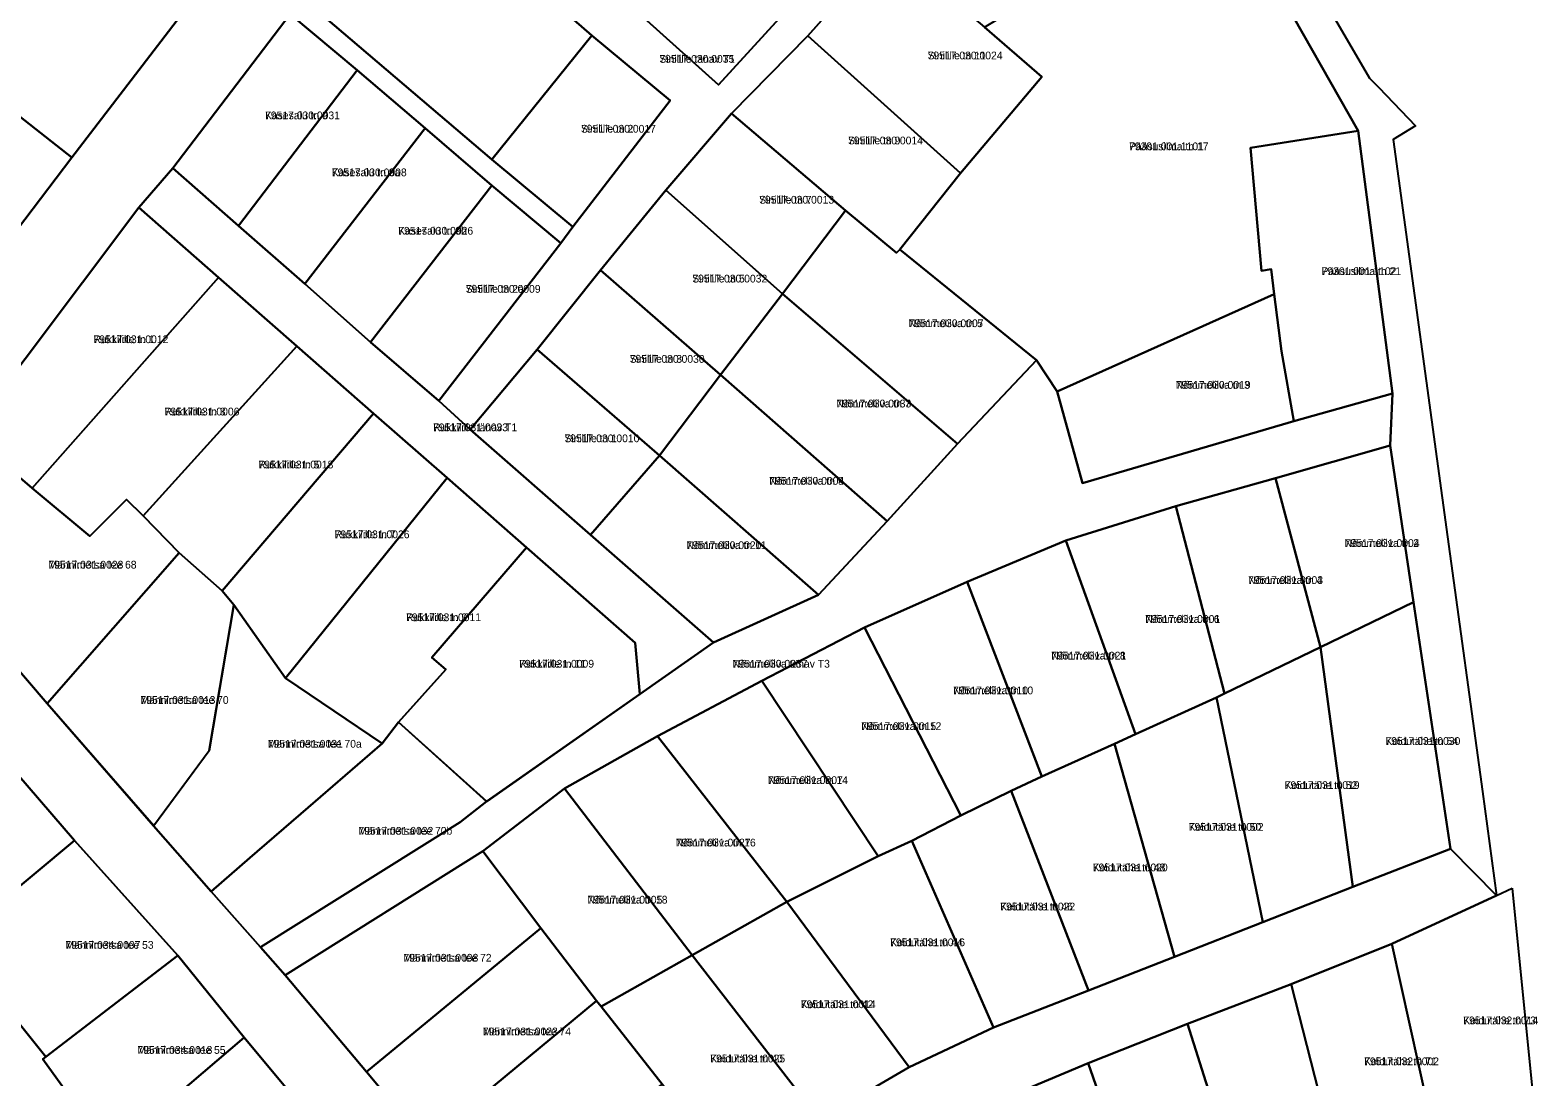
# Model space of a CAD drawing. Extents: x 643847 to 663718, y 6468443 to 6482775.
# Drawn here: x 663097 to 663388.8, y 6470744 to 6470946.6 of the extents above; entities that cross this region are included whole.
import ezdxf

# ---------------------------------------------------------------- set-up
doc = ezdxf.new("R2010")
doc.units = 0
for name, color, linetype in [('L_AADRESS', 7, 'Continuous'), ('PIIR', 7, 'Continuous'), ('TUNNUS', 7, 'Continuous')]:
    doc.layers.add(name, color=color, linetype=linetype)

msp = doc.modelspace()

# ---------------------------------------------------------------- linework, layer by layer
at = {"layer": 'PIIR'}
for points in [[(663021.24, 6471176.84), (663004.93, 6471155.73), (663024.7, 6471133.86), (663044.69, 6471112.57), (663050.03, 6471106.88), (663035.29, 6471078.61), (663043.19, 6471072.84), (663058.82, 6471062.25), (663071.07, 6471048.62), (663085.2, 6471028.77), (663126.77, 6470998.49), (663154.78, 6470986.82), (663105.04, 6470921.92), (663073.75, 6470946.52), (663055.62, 6470960.77), (663037.4, 6470975.08), (663019.42, 6470989.21), (663001.34, 6471003.43), (662983.15, 6471017.72), (662954.85, 6471022.1), (662906.67, 6471029.55)], [(663148.96, 6470953.47), (663186.39, 6470921.54), (663202.04, 6470908.51), (663199.7, 6470905.37), (663186.34, 6470916.51), (663173.44, 6470927.63), (663160.27, 6470938.82), (663147.35, 6470949.69), (663124.64, 6470919.88), (663118.01, 6470912.29), (663085.03, 6470868.5), (663071.25, 6470850.14), (663058.1, 6470860.62), (663077.6, 6470886.02), (663089.84, 6470901.98), (663105.04, 6470921.92), (663154.78, 6470986.82)], [(663342.19, 6470961.51), (663356.25, 6470937.33), (663358.04, 6470935.48), (663365.17, 6470928.1), (663360.84, 6470925.4), (663371.36, 6470848.57), (663378.11, 6470799.26), (663380.86, 6470779.15), (663371.92, 6470788.18), (663364.8, 6470835.92), (663360.28, 6470866.2), (663360.72, 6470876.26), (663354.07, 6470927.09), (663327.31, 6470974.29)], [(663263.06, 6470962.99), (663247.5, 6470945.47), (663232.73, 6470930.44), (663220.02, 6470915.63), (663207.43, 6470900.16), (663195.14, 6470884.81), (663182.16, 6470869.34), (663176.12, 6470874.83), (663199.7, 6470905.37), (663202.04, 6470908.51), (663220.86, 6470933.01), (663205.75, 6470945.59), (663195.78, 6470954.26)], [(663216.35, 6470948.46), (663230.22, 6470936.01), (663251.81, 6470959.59)], [(663071.25, 6470850.14), (663100.27, 6470816.31), (663120.87, 6470792.59), (663132.06, 6470779.92), (663141.58, 6470769.11), (663146.34, 6470763.7), (663162.09, 6470744.98), (663173.55, 6470731.34), (663184.87, 6470717.86), (663195.83, 6470704.94), (663204.4, 6470694.85), (663216.6, 6470677.69), (663227.42, 6470662.85), (663237.4, 6470648.46), (663248.01, 6470633.27), (663255.94, 6470622.71), (663267.31, 6470606.47), (663278.53, 6470591.08), (663289.35, 6470575.83), (663299.96, 6470560.88), (663305.63, 6470549.73), (663309.46, 6470528.31), (663314.52, 6470500)], [(663300.36, 6470498.39), (663292.8, 6470542.59), (663288.94, 6470552.11), (663266.8, 6470583.69), (663244.3, 6470615.89), (663237.25, 6470625.21), (663214.83, 6470656.36), (663192.99, 6470687.35), (663182.99, 6470699.13), (663156.12, 6470730.4), (663138.41, 6470751.67), (663125.57, 6470767.51), (663105.58, 6470789.76), (663062.86, 6470839.31)]]:
    msp.add_lwpolyline(points, dxfattribs=at)
for points in [[(663205.75, 6470945.59), (663186.39, 6470921.54), (663148.96, 6470953.47), (663166.96, 6470979.3), (663175.78, 6470971.65), (663195.78, 6470954.26)], [(663290.34, 6470952.32), (663327.31, 6470974.29), (663354.07, 6470927.09), (663333.22, 6470923.85), (663335.33, 6470900.03), (663337.22, 6470900.34), (663337.78, 6470895.49), (663295.77, 6470876.66), (663291.82, 6470882.75), (663265.32, 6470904.14), (663277.08, 6470918.9), (663292.83, 6470937.57), (663281.72, 6470947.14)], [(663230.22, 6470936.01), (663216.35, 6470948.46), (663236.64, 6470972.44), (663251.81, 6470959.59)], [(663263.06, 6470962.99), (663281.72, 6470947.14), (663292.83, 6470937.57), (663277.08, 6470918.9), (663247.5, 6470945.47)], [(663124.64, 6470919.88), (663147.35, 6470949.69), (663160.27, 6470938.82), (663137.32, 6470908.7)], [(663089.84, 6470901.98), (663058.3, 6470926.8), (663073.75, 6470946.52), (663105.04, 6470921.92)], [(663202.04, 6470908.51), (663186.39, 6470921.54), (663205.75, 6470945.59), (663220.86, 6470933.01)], [(663247.5, 6470945.47), (663277.08, 6470918.9), (663265.32, 6470904.14), (663264.68, 6470903.5), (663254.83, 6470911.7), (663232.73, 6470930.44)], [(663173.44, 6470927.63), (663150.15, 6470897.47), (663137.32, 6470908.7), (663160.27, 6470938.82)], [(663232.73, 6470930.44), (663254.83, 6470911.7), (663242.61, 6470895.59), (663220.02, 6470915.63)], [(663186.34, 6470916.51), (663162.9, 6470886.23), (663150.15, 6470897.47), (663173.44, 6470927.63)], [(663354.07, 6470927.09), (663360.72, 6470876.26), (663341.62, 6470870.91), (663339.23, 6470884.46), (663337.78, 6470895.49), (663337.22, 6470900.34), (663335.33, 6470900.03), (663333.22, 6470923.85)], [(663133.47, 6470898.74), (663118.01, 6470912.29), (663124.64, 6470919.88), (663137.32, 6470908.7), (663150.15, 6470897.47), (663162.9, 6470886.23), (663176.12, 6470874.83), (663182.16, 6470869.34), (663205.47, 6470848.9), (663229.24, 6470828.06), (663215.02, 6470818.08), (663214.08, 6470828.05), (663193.1, 6470846.45), (663177.72, 6470859.94), (663163.48, 6470872.42), (663148.64, 6470885.43)], [(663199.7, 6470905.37), (663176.12, 6470874.83), (663162.9, 6470886.23), (663186.34, 6470916.51)], [(663220.02, 6470915.63), (663242.61, 6470895.59), (663230.63, 6470879.9), (663207.43, 6470900.16)], [(663133.47, 6470898.74), (663097.37, 6470857.97), (663085.03, 6470868.5), (663118.01, 6470912.29)], [(663276.49, 6470866.55), (663242.61, 6470895.59), (663254.83, 6470911.7), (663264.68, 6470903.5), (663265.32, 6470904.14), (663291.82, 6470882.75)], [(663148.64, 6470885.43), (663118.89, 6470852.59), (663115.67, 6470855.79), (663108.52, 6470848.67), (663097.37, 6470857.97), (663133.47, 6470898.74)], [(663207.43, 6470900.16), (663230.63, 6470879.9), (663218.84, 6470864.28), (663195.14, 6470884.81)], [(663276.49, 6470866.55), (663262.86, 6470851.57), (663230.63, 6470879.9), (663242.61, 6470895.59)], [(663339.23, 6470884.46), (663341.62, 6470870.91), (663300.68, 6470858.9), (663295.77, 6470876.66), (663337.78, 6470895.49)], [(663163.48, 6470872.42), (663134.14, 6470838.12), (663125.84, 6470845.45), (663118.89, 6470852.59), (663148.64, 6470885.43)], [(663195.14, 6470884.81), (663218.84, 6470864.28), (663205.47, 6470848.9), (663182.16, 6470869.34)], [(663300.68, 6470858.9), (663341.62, 6470870.91), (663360.72, 6470876.26), (663360.28, 6470866.2), (663338.08, 6470859.88), (663318.77, 6470854.46), (663297.49, 6470847.81), (663278.35, 6470839.83), (663258.49, 6470830.98), (663238.61, 6470820.65), (663218.45, 6470809.95), (663200.45, 6470799.85), (663184.59, 6470787.68), (663146.34, 6470763.7), (663141.58, 6470769.11), (663180.24, 6470793.35), (663185.34, 6470797.29), (663215.02, 6470818.08), (663229.24, 6470828.06), (663249.58, 6470837.34), (663262.86, 6470851.57), (663276.49, 6470866.55), (663291.82, 6470882.75), (663295.77, 6470876.66)], [(663249.58, 6470837.34), (663218.84, 6470864.28), (663230.63, 6470879.9), (663262.86, 6470851.57)], [(663177.72, 6470859.94), (663146.44, 6470821.18), (663136.43, 6470835.38), (663134.14, 6470838.12), (663163.48, 6470872.42)], [(663071.25, 6470850.14), (663085.03, 6470868.5), (663097.37, 6470857.97), (663108.52, 6470848.67), (663115.67, 6470855.79), (663118.89, 6470852.59), (663125.84, 6470845.45), (663100.27, 6470816.31)], [(663338.08, 6470859.88), (663360.28, 6470866.2), (663364.8, 6470835.92), (663346.75, 6470827.21)], [(663229.24, 6470828.06), (663205.47, 6470848.9), (663218.84, 6470864.28), (663249.58, 6470837.34)], [(663193.1, 6470846.45), (663174.77, 6470825.17), (663177.43, 6470822.89), (663168.28, 6470812.69), (663165.16, 6470808.57), (663146.44, 6470821.18), (663177.72, 6470859.94)], [(663338.08, 6470859.88), (663346.75, 6470827.21), (663328.2, 6470818.25), (663318.77, 6470854.46)], [(663318.77, 6470854.46), (663328.2, 6470818.25), (663326.61, 6470817.44), (663310.98, 6470810.33), (663297.49, 6470847.81)], [(663214.08, 6470828.05), (663215.02, 6470818.08), (663185.37, 6470797.3), (663168.28, 6470812.69), (663177.43, 6470822.89), (663174.77, 6470825.17), (663193.1, 6470846.45)], [(663297.49, 6470847.81), (663310.98, 6470810.33), (663306.9, 6470808.45), (663292.83, 6470802.14), (663278.35, 6470839.83)], [(663100.27, 6470816.31), (663125.84, 6470845.45), (663134.14, 6470838.12), (663136.43, 6470835.38), (663131.65, 6470807.15), (663120.91, 6470792.59)], [(663278.35, 6470839.83), (663292.83, 6470802.14), (663286.88, 6470799.4), (663277.15, 6470794.6), (663258.49, 6470830.98)], [(662961.78, 6470708.8), (663062.86, 6470839.31), (663105.58, 6470789.76), (663082.12, 6470770.26), (663053.85, 6470748.22), (663028.7, 6470735.4), (663026.4, 6470724.7), (663051.7, 6470709), (662984.05, 6470670.86)], [(663132.06, 6470779.92), (663120.87, 6470792.59), (663131.65, 6470807.16), (663136.44, 6470835.35), (663146.44, 6470821.2), (663165.13, 6470808.54), (663150.82, 6470796.18), (663139.55, 6470786.42)], [(663353.05, 6470780.79), (663346.75, 6470827.21), (663364.8, 6470835.92), (663371.92, 6470788.18)], [(663258.49, 6470830.98), (663277.15, 6470794.6), (663267.68, 6470789.69), (663261.15, 6470786.71), (663238.61, 6470820.65)], [(663335.59, 6470773.95), (663326.61, 6470817.44), (663328.2, 6470818.25), (663346.75, 6470827.21), (663353.05, 6470780.79)], [(663238.61, 6470820.65), (663261.15, 6470786.71), (663243.45, 6470777.88), (663218.45, 6470809.95)], [(663318.49, 6470767.25), (663306.9, 6470808.45), (663310.98, 6470810.33), (663326.61, 6470817.44), (663335.59, 6470773.95)], [(663141.58, 6470769.11), (663132.06, 6470779.92), (663139.55, 6470786.42), (663150.82, 6470796.18), (663165.13, 6470808.54), (663168.27, 6470812.7), (663185.34, 6470797.29), (663180.24, 6470793.35)], [(663218.45, 6470809.95), (663243.45, 6470777.88), (663225.15, 6470767.6), (663200.45, 6470799.85)], [(663301.88, 6470760.74), (663286.88, 6470799.4), (663292.83, 6470802.14), (663306.9, 6470808.45), (663318.49, 6470767.25)], [(663200.45, 6470799.85), (663225.15, 6470767.6), (663207.52, 6470757.64), (663206.64, 6470758.76), (663195.82, 6470772.81), (663184.59, 6470787.68)], [(663283.48, 6470753.61), (663267.68, 6470789.69), (663277.15, 6470794.6), (663286.88, 6470799.4), (663301.88, 6470760.74)], [(663105.58, 6470789.76), (663125.57, 6470767.51), (663100.03, 6470747.88), (663082.12, 6470770.26)], [(663146.34, 6470763.7), (663184.59, 6470787.68), (663195.82, 6470772.81), (663162.09, 6470744.98)], [(663204.4, 6470694.85), (663195.83, 6470704.94), (663232.41, 6470725.69), (663249.77, 6470735.78), (663267.17, 6470745.88), (663283.48, 6470753.61), (663301.88, 6470760.74), (663318.49, 6470767.25), (663335.59, 6470773.95), (663353.05, 6470780.79), (663371.92, 6470788.18), (663380.86, 6470779.15), (663360.6, 6470769.79), (663341.12, 6470761.95), (663321.03, 6470754.29), (663301.79, 6470746.69), (663282.01, 6470738.38), (663262.3, 6470728.02), (663242.93, 6470716.76)], [(663267.17, 6470745.88), (663243.45, 6470777.88), (663261.15, 6470786.71), (663267.68, 6470789.69), (663283.48, 6470753.61)], [(663383.88, 6470780.55), (663388.2, 6470737.28), (663369.31, 6470730.4), (663360.6, 6470769.79), (663380.86, 6470779.15)], [(663249.77, 6470735.78), (663225.15, 6470767.6), (663243.45, 6470777.88), (663267.17, 6470745.88)], [(663162.09, 6470744.98), (663195.82, 6470772.81), (663206.64, 6470758.76), (663173.55, 6470731.34)], [(663087.72, 6470729.29), (663084.14, 6470735.19), (663063.57, 6470736.88), (663053.85, 6470748.22), (663082.12, 6470770.26), (663100.03, 6470747.88), (663099.48, 6470747.45), (663103.95, 6470741.23)], [(663360.6, 6470769.79), (663369.31, 6470730.4), (663364.54, 6470728.58), (663350.94, 6470723.31), (663341.12, 6470761.95)], [(663138.41, 6470751.67), (663112.42, 6470729.47), (663110.72, 6470732.02), (663103.95, 6470741.23), (663099.48, 6470747.45), (663100.03, 6470747.88), (663125.57, 6470767.51)], [(663232.41, 6470725.69), (663219.35, 6470742.62), (663207.52, 6470757.64), (663225.15, 6470767.6), (663249.77, 6470735.78)], [(663341.12, 6470761.95), (663350.94, 6470723.31), (663342.75, 6470720.26), (663332.99, 6470716.57), (663321.03, 6470754.29)], [(663173.55, 6470731.34), (663206.64, 6470758.76), (663207.52, 6470757.64), (663219.35, 6470742.62), (663184.87, 6470717.86)], [(663321.03, 6470754.29), (663332.99, 6470716.57), (663320.53, 6470712.09), (663315.16, 6470709.96), (663305.31, 6470739.99), (663304.28, 6470739.62), (663301.79, 6470746.69)], [(663156.12, 6470730.4), (663144.05, 6470723.61), (663128.32, 6470714.62), (663122.93, 6470712.02), (663112.42, 6470729.47), (663138.41, 6470751.67)], [(663301.79, 6470746.69), (663304.28, 6470739.62), (663305.31, 6470739.99), (663315.16, 6470709.96), (663298.23, 6470703.24), (663282.01, 6470738.38)]]:
    msp.add_lwpolyline(points, close=True, dxfattribs=at)

# ---------------------------------------------------------------- texts
at = {"layer": 'L_AADRESS'}
for s, p in [('Sinilille tn 11', (663270.72, 6470940.94)), ('Sinilille tänav T1', (663218.8, 6470940.28)), ('Kasesalu tn 9', (663142.46, 6470929.35)), ('Sinilille tn 2', (663203.62, 6470926.76)), ('Sinilille tn 9', (663255.31, 6470924.49)), ('Pääsusilma tn 17', (663309.7, 6470923.36)), ('Kasesalu tn 9a', (663155.38, 6470918.32)), ('Sinilille tn 7', (663238.12, 6470913.02)), ('Kasesalu tn 9b', (663168.25, 6470907.02)), ('Sinilille tn 5', (663225.17, 6470897.76)), ('Pääsusilma tn 21', (663346.97, 6470899.2)), ('Sinilille tn 2a', (663181.3, 6470895.77)), ('Nõmmeliiva tn 5', (663267.04, 6470889.12)), ('Rukkilille tn 1', (663109.25, 6470886.02)), ('Sinilille tn 3', (663213.05, 6470882.22)), ('Nõmmeliiva tn 3', (663318.74, 6470877.19)), ('Nõmmeliiva tn 7', (663253.05, 6470873.58)), ('Rukkilille tn 3', (663123, 6470872.03)), ('Rukkilille tänav T1', (663174.99, 6470868.98)), ('Sinilille tn 1', (663200.43, 6470866.85)), ('Rukkilille tn 5', (663141.18, 6470861.78)), ('Nõmmeliiva tn 9', (663240.07, 6470858.62)), ('Rukkilille tn 7', (663155.93, 6470848.27)), ('Nõmmeliiva tn 11', (663224.04, 6470846.17)), ('Nõmmeliiva tn 2', (663351.44, 6470846.58)), ('Männimetsa tee 68', (663100.53, 6470842.4)), ('Nõmmeliiva tn 4', (663332.76, 6470839.42)), ('Rukkilille tn 9', (663169.77, 6470832.22)), ('Nõmmeliiva tn 6', (663312.85, 6470831.89)), ('Nõmmeliiva tn 8', (663294.66, 6470824.8)), ('Rukkilille tn 11', (663191.65, 6470823.23)), ('Nõmmeliiva tänav T3', (663232.96, 6470823.23)), ('Nõmmeliiva tn 10', (663275.66, 6470818.07)), ('Männimetsa tee 70', (663118.35, 6470816.22)), ('Nõmmeliiva tn 12', (663257.88, 6470811.15)), ('Männimetsa tee 70a', (663143, 6470807.74)), ('Koidutähe tn 54', (663359.34, 6470808.27)), ('Nõmmeliiva tn 14', (663239.8, 6470800.71)), ('Koidutähe tn 52', (663339.83, 6470799.74)), ('Koidutähe tn 50', (663321.25, 6470791.66)), ('Männimetsa tee 70b', (663160.53, 6470790.9)), ('Nõmmeliiva tn 16', (663221.95, 6470788.62)), ('Koidutähe tn 48', (663302.69, 6470783.81)), ('Nõmmeliiva tn 18', (663204.87, 6470777.57)), ('Koidutähe tn 46', (663284.78, 6470776.24)), ('Männimetsa tee 53', (663103.83, 6470768.82)), ('Koidutähe tn 44', (663263.46, 6470769.32)), ('Männimetsa tee 72', (663169.25, 6470766.33)), ('Koidutähe tn 42', (663246.16, 6470757.33)), ('Koidutähe tn 73', (663374.4, 6470754.21)), ('Männimetsa tee 74', (663184.63, 6470752.07)), ('Männimetsa tee 55', (663117.76, 6470748.49)), ('Koidutähe tn 40', (663228.65, 6470746.83)), ('Koidutähe tn 71', (663355.21, 6470746.29))]:
    msp.add_text(s, height=1.5, dxfattribs=at).set_placement(p)
at = {"layer": 'TUNNUS'}
for s, p in [('79517:030:0024', (663270.72, 6470940.94)), ('79517:030:0035', (663218.8, 6470940.28)), ('79517:030:0031', (663142.46, 6470929.35)), ('79517:030:0017', (663203.62, 6470926.76)), ('79517:030:0014', (663255.31, 6470924.49)), ('79301:001:1101', (663309.7, 6470923.36)), ('79517:030:0008', (663155.38, 6470918.32)), ('79517:030:0013', (663238.12, 6470913.02)), ('79517:030:0026', (663168.25, 6470907.02)), ('79517:030:0032', (663225.17, 6470897.76)), ('79301:001:1102', (663346.97, 6470899.2)), ('79517:030:0009', (663181.3, 6470895.77)), ('79517:030:0007', (663267.04, 6470889.12)), ('79517:031:0012', (663109.25, 6470886.02)), ('79517:030:0030', (663213.05, 6470882.22)), ('79517:030:0019', (663318.74, 6470877.19)), ('79517:030:0033', (663253.05, 6470873.58)), ('79517:031:0006', (663123, 6470872.03)), ('79517:031:0033', (663174.99, 6470868.98)), ('79517:030:0010', (663200.43, 6470866.85)), ('79517:031:0018', (663141.18, 6470861.78)), ('79517:030:0004', (663240.07, 6470858.62)), ('79517:031:0026', (663155.93, 6470848.27)), ('79517:030:0020', (663224.04, 6470846.17)), ('79517:031:0004', (663351.44, 6470846.58)), ('79517:031:0028', (663100.53, 6470842.4)), ('79517:031:0003', (663332.76, 6470839.42)), ('79517:031:0011', (663169.77, 6470832.22)), ('79517:031:0001', (663312.85, 6470831.89)), ('79517:031:0021', (663294.66, 6470824.8)), ('79517:031:0009', (663191.65, 6470823.23)), ('79517:030:0037', (663232.96, 6470823.23)), ('79517:031:0010', (663275.66, 6470818.07)), ('79517:031:0013', (663118.35, 6470816.22)), ('79517:031:0015', (663257.88, 6470811.15)), ('79517:031:0031', (663143, 6470807.74)), ('79517:031:0030', (663359.34, 6470808.27)), ('79517:031:0007', (663239.8, 6470800.71)), ('79517:031:0019', (663339.83, 6470799.74)), ('79517:031:0002', (663321.25, 6470791.66)), ('79517:031:0032', (663160.53, 6470790.9)), ('79517:031:0027', (663221.95, 6470788.62)), ('79517:031:0020', (663302.69, 6470783.81)), ('79517:031:0005', (663204.87, 6470777.57)), ('79517:031:0022', (663284.78, 6470776.24)), ('79517:034:0007', (663103.83, 6470768.82)), ('79517:031:0016', (663263.46, 6470769.32)), ('79517:031:0008', (663169.25, 6470766.33)), ('79517:031:0014', (663246.16, 6470757.33)), ('79517:032:0014', (663374.4, 6470754.21)), ('79517:031:0023', (663184.63, 6470752.07)), ('79517:034:0018', (663117.76, 6470748.49)), ('79517:031:0025', (663228.65, 6470746.83)), ('79517:032:0002', (663355.21, 6470746.29))]:
    msp.add_text(s, height=1.5, dxfattribs=at).set_placement(p)

doc.saveas('drawing.dxf')
